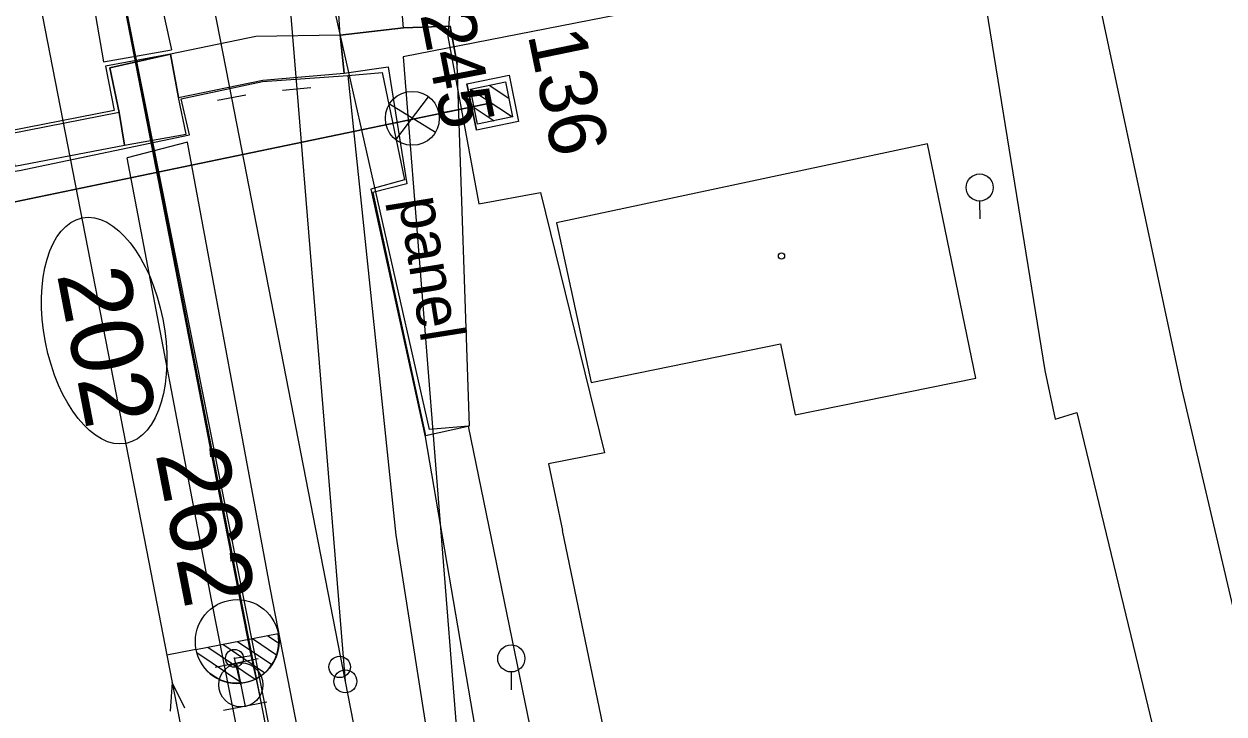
# Model space of a CAD drawing. Extents: x -545846 to -545044, y -1122650 to -1119108.
# Drawn here: x -545657.03 to -545623.48, y -1119508.49 to -1119489.2 of the extents above; entities that cross this region are included whole.
import ezdxf

# ---------------------------------------------------------------- set-up
doc = ezdxf.new("R2010")
doc.units = 0
for name, color, linetype in [('osvětlené plochy-hodnota-obrys', 7, 'Continuous'), ('Podbarveni_Komunikace', 7, 'Continuous'), ('Podbarveni_Prechodove konstrukce', 7, 'Continuous'), ('Vrstva 1 - Koleje', 7, 'Continuous'), ('Vrstva 11 - Trakce', 7, 'Continuous'), ('Vrstva 12 - Trakce zaklady', 7, 'Continuous'), ('Vrstva 16_plochy', 7, 'Continuous'), ('Vrstva 2', 7, 'Continuous'), ('Vrstva 2 - Vyhybky', 7, 'Continuous'), ('Vrstva 23', 7, 'Continuous'), ('Vrstva 25', 7, 'Continuous'), ('Vrstva 27', 7, 'Continuous'), ('Vrstva 28 - zabzar', 7, 'Continuous'), ('Vrstva 3 - Lisy - Pocitaci body', 7, 'Continuous'), ('Vrstva 36', 7, 'Continuous'), ('Vrstva 4 - Teren - stezky - prechody - plochy', 7, 'Continuous'), ('Vrstva 44', 7, 'Continuous'), ('Vrstva 51', 7, 'Continuous'), ('Vrstva 59', 7, 'Continuous')]:
    doc.layers.add(name, color=color, linetype=linetype)

msp = doc.modelspace()

# ---------------------------------------------------------------- linework, layer by layer
at = {"layer": 'osvětlené plochy-hodnota-obrys'}
for points in [[(-545716.386, -1119223.717), (-545705.994, -1119221.66), (-545669.439, -1119408.759), (-545659.4, -1119462.635), (-545647.69, -1119521.347), (-545640.519, -1119558.729), (-545633.585, -1119589.698), (-545629.517, -1119613.814), (-545623.042, -1119645.057), (-545619.034, -1119667.556), (-545607.519, -1119727.517)], [(-545609.939, -1119482.977), (-545646.431, -1119490.114), (-545644.897, -1119509.516)]]:
    msp.add_lwpolyline(points, dxfattribs=at)
at = {"layer": 'Podbarveni_Komunikace'}
for p, q in [((-545646.422, -1119489.304), (-545648.192, -1119489.509)), ((-545645.115, -1119489.258), (-545646.422, -1119489.304)), ((-545644.921, -1119490.331), (-545645.115, -1119489.258)), ((-545648.192, -1119489.509), (-545648.079, -1119490.575)), ((-545652.938, -1119490.04), (-545654.63, -1119490.422)), ((-545652.714, -1119491.255), (-545652.938, -1119490.04))]:
    msp.add_line(p, q, dxfattribs=at)
for points in [[(-545648.079, -1119490.575), (-545646.856, -1119490.399), (-545646.334, -1119493.667), (-545647.278, -1119493.907), (-545645.807, -1119500.698), (-545644.575, -1119500.434), (-545644.921, -1119490.331)], [(-545654.63, -1119490.422), (-545654.375, -1119491.676), (-545654.227, -1119492.588)], [(-545654.227, -1119492.588), (-545652.504, -1119492.276), (-545652.714, -1119491.255)]]:
    msp.add_lwpolyline(points, dxfattribs=at)
at = {"layer": 'Podbarveni_Prechodove konstrukce'}
msp.add_line((-545650.548, -1119489.543), (-545652.938, -1119490.04), dxfattribs=at)
for points in [[(-545652.938, -1119490.04), (-545652.714, -1119491.255), (-545650.36, -1119490.764), (-545648.079, -1119490.575), (-545648.192, -1119489.509), (-545650.548, -1119489.543)], [(-545654.375, -1119491.676), (-545657.46, -1119492.275), (-545657.292, -1119493.173), (-545654.227, -1119492.588), (-545654.375, -1119491.676)]]:
    msp.add_lwpolyline(points, dxfattribs=at)
at = {"layer": 'Vrstva 1 - Koleje'}
for points in [[(-545653.043, -1119323.451), (-545650.994, -1119334.109), (-545649.296, -1119347.452), (-545648.631, -1119357.273), (-545648.467, -1119367.291), (-545648.846, -1119377.553), (-545649.716, -1119387.269), (-545651.731, -1119405.227), (-545652.454, -1119413.336), (-545653.029, -1119424.1), (-545653.062, -1119427.38), (-545653.109, -1119432.084), (-545653.161, -1119437.325), (-545652.856, -1119447.037), (-545652.275, -1119455.964), (-545651.518, -1119465.287), (-545651.062, -1119470.807), (-545650.206, -1119481.273), (-545649.41, -1119491.02), (-545648.05, -1119507.574), (-545645.027, -1119523.098), (-545644.874, -1119523.883)], [(-545675.912, -1119389.513), (-545675.759, -1119390.298), (-545674.983, -1119394.269), (-545671.927, -1119409.919), (-545667.706, -1119431.538), (-545665.572, -1119442.504), (-545664.599, -1119447.508), (-545663.149, -1119454.944), (-545661.077, -1119465.581), (-545659.119, -1119475.61), (-545657.219, -1119485.395), (-545655.182, -1119495.829), (-545653.541, -1119504.242), (-545653.037, -1119506.841)], [(-545652.377, -1119485.394), (-545651.228, -1119491.26), (-545648.05, -1119507.574), (-545645.027, -1119523.098), (-545644.874, -1119523.883)], [(-545653.037, -1119506.841), (-545652.888, -1119507.607), (-545649.059, -1119527.252), (-545646.668, -1119549.037), (-545645.204, -1119562.292), (-545642.802, -1119584.154), (-545638.981, -1119603.782), (-545638.828, -1119604.567)], [(-545653.037, -1119506.841), (-545652.888, -1119507.607), (-545652.099, -1119511.657), (-545649.059, -1119527.252), (-545644.851, -1119548.835), (-545643.914, -1119553.655), (-545642.404, -1119561.39), (-545639.909, -1119574.181), (-545637.584, -1119586.095), (-545635.82, -1119595.156), (-545633.965, -1119604.658), (-545632.137, -1119614.029), (-545631.264, -1119618.51), (-545629.612, -1119626.967), (-545629.361, -1119628.256), (-545628.203, -1119634.204), (-545626.651, -1119642.2), (-545624.573, -1119652.836), (-545622.753, -1119662.157), (-545621.579, -1119668.177), (-545619.497, -1119678.862), (-545617.408, -1119689.578), (-545615.292, -1119700.416), (-545613.256, -1119710.876)]]:
    msp.add_lwpolyline(points, dxfattribs=at)
msp.add_ellipse((-545654.794, -1119497.77), major_axis=(0.614, -3.151), ratio=0.521067, dxfattribs=at)
at = {"layer": 'Vrstva 11 - Trakce'}
for p, q in [((-545644.551, -1119491.017), (-545643.373, -1119491.792)), ((-545644.032, -1119490.91), (-545643.48, -1119491.273)), ((-545643.963, -1119491.406), (-545674.602, -1119497.768)), ((-545644.447, -1119491.534), (-545643.888, -1119491.901))]:
    msp.add_line(p, q, dxfattribs=at)
msp.add_lwpolyline([(-545643.574, -1119490.815), (-545643.372, -1119491.795), (-545644.352, -1119491.997), (-545644.554, -1119491.017)], close=True, dxfattribs=at)
at = {"layer": 'Vrstva 12 - Trakce zaklady'}
for p, q in [((-545644.648, -1119490.875), (-545643.473, -1119490.632)), ((-545643.206, -1119491.925), (-545644.381, -1119492.168))]:
    msp.add_line(p, q, dxfattribs=at)
for points in [[(-545644.381, -1119492.168), (-545644.648, -1119490.875), (-545643.473, -1119490.632), (-545643.206, -1119491.925), (-545644.381, -1119492.168)], [(-545643.473, -1119490.632), (-545643.473, -1119490.632), (-545643.206, -1119491.925), (-545643.206, -1119491.925)], [(-545644.648, -1119490.875), (-545644.648, -1119490.875), (-545644.381, -1119492.168), (-545644.381, -1119492.168)]]:
    msp.add_lwpolyline(points, dxfattribs=at)
at = {"layer": 'Vrstva 16_plochy'}
for points in [[(-545648.192, -1119489.509), (-545646.422, -1119489.304), (-545645.115, -1119489.258), (-545644.921, -1119490.331)], [(-545648.192, -1119489.509), (-545648.079, -1119490.575), (-545646.856, -1119490.399), (-545646.334, -1119493.667), (-545647.278, -1119493.907), (-545645.807, -1119500.698), (-545644.575, -1119500.434), (-545644.921, -1119490.331)], [(-545654.227, -1119492.588), (-545654.375, -1119491.676), (-545654.63, -1119490.422), (-545652.938, -1119490.04)], [(-545654.227, -1119492.588), (-545652.504, -1119492.276), (-545652.714, -1119491.255), (-545652.938, -1119490.04)]]:
    msp.add_lwpolyline(points, dxfattribs=at)
at = {"layer": 'Vrstva 2'}
msp.add_circle((-545648.208, -1119507.171), 0.3, dxfattribs=at)
at = {"layer": 'Vrstva 2 - Vyhybky'}
for p, q in [((-545649.011, -1119490.987), (-545649.809, -1119491.053)), ((-545650.835, -1119491.183), (-545651.621, -1119491.337)), ((-545652.229, -1119506.682), (-545649.93, -1119506.237)), ((-545650.646, -1119506.376), (-545649.973, -1119506.83)), ((-545650.229, -1119506.295), (-545649.913, -1119506.508)), ((-545652.23, -1119506.682), (-545653.037, -1119506.841)), ((-545652.229, -1119506.683), (-545652.229, -1119506.682)), ((-545652.206, -1119506.769), (-545650.947, -1119507.62)), ((-545651.896, -1119506.617), (-545650.571, -1119507.512)), ((-545651.479, -1119506.536), (-545650.302, -1119507.332)), ((-545651.062, -1119506.456), (-545650.105, -1119507.103))]:
    msp.add_line(p, q, dxfattribs=at)
for points in [[(-545649.41, -1119491.02), (-545648.05, -1119507.574)], [(-545651.228, -1119491.26), (-545648.05, -1119507.574), (-545645.027, -1119523.098), (-545644.874, -1119523.883)], [(-545653.037, -1119506.841), (-545652.888, -1119507.607), (-545649.059, -1119527.252), (-545644.851, -1119548.835)], [(-545652.537, -1119508.326), (-545652.888, -1119507.607), (-545652.943, -1119508.405)]]:
    msp.add_lwpolyline(points, dxfattribs=at)
for centre, radius in [((-545651.073, -1119506.459), 1.17), ((-545648.05, -1119507.574), 0.32)]:
    msp.add_circle(centre, radius, dxfattribs=at)
msp.add_arc((-545651.08, -1119506.459), 1.171, 190.9942, 10.9551, dxfattribs=at)
at = {"layer": 'Vrstva 23'}
msp.add_lwpolyline([(-545642.144, -1119494.761), (-545641.176, -1119499.222), (-545635.887, -1119498.135), (-545635.471, -1119500.122), (-545630.421, -1119499.095), (-545631.773, -1119492.551)], close=True, dxfattribs=at)
at = {"layer": 'Vrstva 25'}
for p, q in [((-545646.635, -1119492.433), (-545645.722, -1119491.234)), ((-545646.814, -1119491.434), (-545645.53, -1119492.225)), ((-545645.435, -1119491.693), (-545643.963, -1119491.406))]:
    msp.add_line(p, q, dxfattribs=at)
msp.add_lwpolyline([(-545674.602, -1119497.768), (-545643.963, -1119491.406)], dxfattribs=at)
msp.add_circle((-545646.176, -1119491.835), 0.754, dxfattribs=at)
at = {"layer": 'Vrstva 27'}
msp.add_line((-545651.155, -1119506.905), (-545651.145, -1119506.955), dxfattribs=at)
msp.add_circle((-545651.15, -1119506.93), 0.25, dxfattribs=at)
at = {"layer": 'Vrstva 28 - zabzar'}
for points in [[(-545629.8, -1119612.08), (-545631.93, -1119600), (-545634.62, -1119586.79), (-545636.82, -1119576.2), (-545637.62, -1119573.41), (-545638.67, -1119567.53), (-545639.49, -1119563.82), (-545639.85, -1119560.18), (-545641.01, -1119554.98), (-545644.07, -1119538.51), (-545646.66, -1119527.22), (-545647.144, -1119525.532), (-545647.46, -1119524.27), (-545648.47, -1119517.64), (-545649.03, -1119512.55), (-545649.84, -1119510.97), (-545650.5, -1119507.69), (-545650.68, -1119506.85), (-545651.64, -1119501.97), (-545654.86, -1119485.39)], [(-545650.97, -1119507.67), (-545651.15, -1119506.93), (-545650.68, -1119506.85)]]:
    msp.add_lwpolyline(points, dxfattribs=at)
at = {"layer": 'Vrstva 3 - Lisy - Pocitaci body'}
for p, q in [((-545650.483, -1119506.947), (-545651.693, -1119507.183)), ((-545651.088, -1119507.065), (-545650.852, -1119508.275)), ((-545650.247, -1119508.157), (-545651.457, -1119508.393))]:
    msp.add_line(p, q, dxfattribs=at)
msp.add_circle((-545650.969, -1119507.672), 0.616, dxfattribs=at)
at = {"layer": 'Vrstva 36'}
for p, q in [((-545630.315, -1119494.147), (-545630.314, -1119494.647)), ((-545630.315, -1119494.147), (-545630.314, -1119494.647)), ((-545643.411, -1119507.312), (-545643.41, -1119507.812)), ((-545643.411, -1119507.312), (-545643.41, -1119507.812))]:
    msp.add_line(p, q, dxfattribs=at)
for centre in [(-545630.315, -1119493.769), (-545630.315, -1119493.769), (-545643.411, -1119506.934), (-545643.411, -1119506.934)]:
    msp.add_circle(centre, 0.378, dxfattribs=at)
at = {"layer": 'Vrstva 4 - Teren - stezky - prechody - plochy'}
for points in [[(-545648.192, -1119489.509), (-545649.123, -1119474.606), (-545650.474, -1119458.681), (-545651.316, -1119445.516), (-545651.575, -1119433.32), (-545651.457, -1119423.888), (-545651.028, -1119417.952), (-545652.093, -1119417.118), (-545653.369, -1119416.995), (-545654.136, -1119414.919), (-545655.802, -1119414.917), (-545656.275, -1119430.136), (-545656.44, -1119429.936), (-545657.018, -1119439.251), (-545659.066, -1119439.528)], [(-545646.422, -1119489.304), (-545648.192, -1119489.509), (-545649.123, -1119474.606), (-545650.474, -1119458.681), (-545651.316, -1119445.516), (-545651.575, -1119433.32), (-545651.457, -1119423.888), (-545651.028, -1119417.952)], [(-545646.422, -1119489.304), (-545647.676, -1119474.337), (-545648.998, -1119458.864), (-545649.869, -1119445.15), (-545650.093, -1119434.206), (-545649.945, -1119423.894), (-545649.917, -1119418.955), (-545651.028, -1119417.952)], [(-545661.554, -1119455.534), (-545660.643, -1119455.361), (-545657.192, -1119470.267), (-545655.109, -1119479.957), (-545652.91, -1119489.92)], [(-545661.554, -1119455.534), (-545656.541, -1119480.207), (-545654.811, -1119490.256), (-545652.91, -1119489.92)], [(-545648.192, -1119489.509), (-545650.548, -1119489.543), (-545652.938, -1119490.04), (-545654.759, -1119490.373), (-545654.514, -1119491.619), (-545657.459, -1119492.195), (-545659.109, -1119492.507), (-545662.217, -1119493.136), (-545664.038, -1119493.549), (-545663.588, -1119495.802)], [(-545652.938, -1119490.04), (-545652.714, -1119491.255), (-545650.36, -1119490.764), (-545648.079, -1119490.575), (-545648.192, -1119489.509), (-545650.548, -1119489.543), (-545652.938, -1119490.04)], [(-545658.883, -1119493.553), (-545657.157, -1119493.293), (-545652.405, -1119492.3), (-545652.635, -1119491.288), (-545650.366, -1119490.81), (-545647.977, -1119490.635), (-545647.021, -1119490.553), (-545646.397, -1119493.557), (-545647.333, -1119493.819), (-545645.82, -1119500.741), (-545643.399, -1119514.848), (-545641.375, -1119525.057), (-545641.371, -1119525.071), (-545641.178, -1119529.067), (-545640.191, -1119530.535), (-545638.605, -1119538.618), (-545635.76, -1119550.157), (-545633.177, -1119559.269), (-545632.795, -1119560.648), (-545629.367, -1119570.838), (-545625.13, -1119582.366), (-545619.179, -1119595.829), (-545614.308, -1119606.243)], [(-545647.977, -1119490.635), (-545647.021, -1119490.553), (-545646.397, -1119493.557), (-545647.333, -1119493.819), (-545645.82, -1119500.741), (-545643.399, -1119514.848), (-545641.375, -1119525.057), (-545641.371, -1119525.071), (-545641.178, -1119529.067), (-545640.191, -1119530.535), (-545638.605, -1119538.618), (-545635.76, -1119550.157), (-545633.177, -1119559.269), (-545632.795, -1119560.648), (-545629.367, -1119570.838), (-545625.13, -1119582.366), (-545619.179, -1119595.829), (-545614.308, -1119606.243)], [(-545647.977, -1119490.635), (-545646.634, -1119503.488), (-545644.84, -1119514.959), (-545642.926, -1119525.846), (-545639.991, -1119539.467), (-545637.309, -1119550.216), (-545633.98, -1119561.601), (-545630.95, -1119570.869), (-545626.323, -1119583.508), (-545620.798, -1119596.258), (-545615.652, -1119606.86)], [(-545654.375, -1119491.676), (-545657.46, -1119492.275), (-545657.292, -1119493.173), (-545654.227, -1119492.588), (-545654.375, -1119491.676)], [(-545627.289, -1119622.488), (-545637.141, -1119571.643), (-545644.261, -1119535.203), (-545650.142, -1119505.011), (-545652.467, -1119492.497), (-545654.152, -1119492.935)], [(-545628.853, -1119622.763), (-545638.621, -1119571.934), (-545645.785, -1119535.614), (-545651.795, -1119505.293), (-545654.152, -1119492.935)]]:
    msp.add_lwpolyline(points, dxfattribs=at)
at = {"layer": 'Vrstva 44'}
msp.add_lwpolyline([(-545659.224, -1119462.954), (-545649.574, -1119512.455), (-545640.335, -1119560.272), (-545649.193, -1119561.882), (-545649.25, -1119561.916)], dxfattribs=at)
at = {"layer": 'Vrstva 51'}
for points in [[(-545654.713, -1119405.937), (-545655.51, -1119411.125), (-545652.928, -1119414), (-545647.829, -1119421.354), (-545641.977, -1119434.026), (-545634.094, -1119468.04), (-545630.811, -1119484.542), (-545628.493, -1119498.884), (-545628.199, -1119500.245), (-545627.599, -1119500.06), (-545616.366, -1119546.501)], [(-545654.713, -1119405.937), (-545651.834, -1119408.923), (-545645.293, -1119419.914), (-545639.142, -1119433.19), (-545631.2, -1119467.367), (-545627.715, -1119485.099), (-545624.675, -1119499.385), (-545613.784, -1119545.76)], [(-545639.337, -1119525.385), (-545641.443, -1119515.827), (-545644.606, -1119500.441), (-545645.692, -1119500.53), (-545648.327, -1119488.905), (-545647.376, -1119484.306), (-545644.897, -1119485.722), (-545645.185, -1119489.544), (-545644.321, -1119494.225), (-545642.597, -1119493.907), (-545640.807, -1119501.182), (-545642.366, -1119501.498), (-545641.978, -1119503.357)], [(-545639.337, -1119525.385), (-545636.862, -1119524.744), (-545638.831, -1119515.215), (-545639.467, -1119515.42), (-545641.978, -1119503.357)]]:
    msp.add_lwpolyline(points, dxfattribs=at)
at = {"layer": 'Vrstva 59'}
msp.add_circle((-545635.854, -1119495.682), 0.0873, dxfattribs=at)

# ---------------------------------------------------------------- texts
at = {"layer": 'Vrstva 1 - Koleje'}
msp.add_text('202', height=2, rotation=280.9098, dxfattribs=at).set_placement((-545656.117, -1119496.191))
at = {"layer": 'Vrstva 11 - Trakce'}
msp.add_text('136', height=1.6, rotation=281.6674, dxfattribs=at).set_placement((-545642.953, -1119489.489))
at = {"layer": 'Vrstva 16_plochy'}
msp.add_text('panel', height=1.25, rotation=279.0752, dxfattribs=at).set_placement((-545646.568, -1119494.101))
at = {"layer": 'Vrstva 2 - Vyhybky'}
msp.add_text('262', height=2, rotation=281.037, dxfattribs=at).set_placement((-545653.36, -1119501.21))
at = {"layer": 'Vrstva 25'}
msp.add_text('OT245', height=1.5, rotation=281.0233, dxfattribs=at).set_placement((-545646.492, -1119486.197))

doc.saveas('drawing.dxf')
